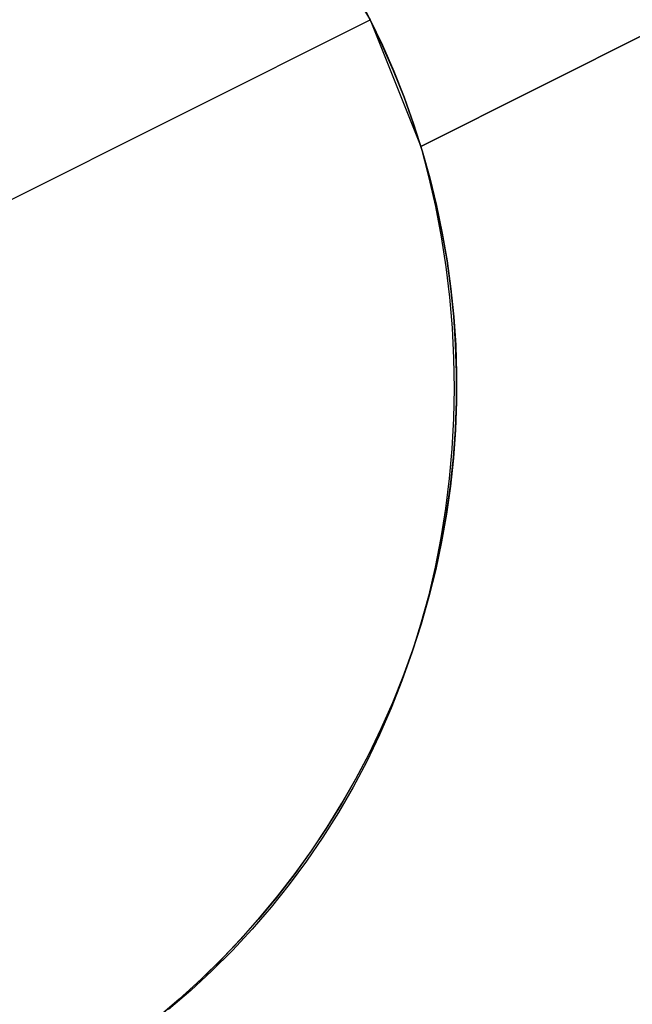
# Model space of a CAD drawing. Header units: millimetres. Extents: x 6239 to 7218, y -13987 to -13139.
# Tile 289 of 296: x 6797.45 to 6799.7, y -13395 to -13391.39. Entities that reach past the tile are written whole.
import ezdxf

# ---------------------------------------------------------------- set-up
doc = ezdxf.new("R2010")
doc.units = ezdxf.units.MM
doc.layers.add('color', color=7, linetype='Continuous')

msp = doc.modelspace()

# ---------------------------------------------------------------- linework, layer by layer
at = {"layer": 'color', "color": 254, "true_color": 0xcad1ee}
for p, q in [((6798.9273, -13391.8537, 3.658), (6803.7324, -13389.4455, 9.0329)), ((6803.7324, -13389.4455, 9.0329), (6798.9273, -13391.8537, 11.2365)), ((6798.9273, -13391.8537, 3.658), (6803.7324, -13389.4455, 9.0329)), ((6803.7324, -13389.4455, 9.0329), (6798.9273, -13391.8537, 11.2365)), ((6798.9273, -13391.8537, 7.4473), (6802.3149, -13390.1559, 7.4473)), ((6798.4793, -13390.9597, 3.658), (6798.7408, -13391.3879, 3.7)), ((6798.4793, -13390.9597, 3.658), (6798.7408, -13391.3879, 3.7)), ((6798.6927, -13391.296, 3.1105), (6798.7408, -13391.3879, 3.1105)), ((6798.7408, -13391.3879, -7.3), (6798.6928, -13391.2961, -7.3)), ((6798.7408, -13391.3879, -7.3), (6798.6928, -13391.2961, -7.3)), ((6797.1763, -13392.172, -7.3), (6798.7408, -13391.3879, -7.3)), ((6798.7408, -13391.3879, 3.7), (6798.9273, -13391.8537, 3.658)), ((6798.7856, -13391.4813, -7.3), (6798.7408, -13391.3879, -7.3)), ((6798.7408, -13391.3879, 3.7), (6798.7408, -13391.3879, -7.3)), ((6798.7856, -13391.4813, -7.3), (6798.7408, -13391.3879, -7.3)), ((6798.7408, -13391.3879, 3.7), (6798.9273, -13391.8537, 3.658)), ((6798.7408, -13391.3879, 3.1815), (6798.7857, -13391.4814, 3.1815)), ((6798.7408, -13391.3879, 3.7), (6798.7408, -13391.3879, -7.3)), ((6798.8271, -13391.5761, -7.3), (6798.7856, -13391.4813, -7.3)), ((6798.8271, -13391.5761, -7.3), (6798.7856, -13391.4813, -7.3)), ((6798.7857, -13391.4814, 3.1815), (6798.8273, -13391.5765, 3.1815)), ((6798.8654, -13391.6724, -7.3), (6798.8271, -13391.5761, -7.3)), ((6798.8654, -13391.6724, -7.3), (6798.8271, -13391.5761, -7.3)), ((6798.8273, -13391.5765, 3.1815), (6798.8656, -13391.6729, 3.1815)), ((6798.9003, -13391.7699, -7.3), (6798.8654, -13391.6724, -7.3)), ((6798.9003, -13391.7699, -7.3), (6798.8654, -13391.6724, -7.3)), ((6798.8656, -13391.6729, 3.1815), (6798.9005, -13391.7706, 3.1815)), ((6798.9318, -13391.8685, -7.3), (6798.9003, -13391.7699, -7.3)), ((6798.9318, -13391.8685, -7.3), (6798.9003, -13391.7699, -7.3)), ((6798.9005, -13391.7706, 3.1815), (6798.9321, -13391.8694, 3.1815)), ((6798.9273, -13391.8537, 3.658), (6798.9273, -13391.8537, 11.2365)), ((6798.9273, -13391.8537, 11.2365), (6798.9558, -13391.9635, 11.2592)), ((6798.9273, -13391.8537, 3.658), (6798.9273, -13391.8537, 11.2365)), ((6798.9273, -13391.8537, 11.2365), (6798.9558, -13391.9635, 11.2592)), ((6798.9599, -13391.9682, -7.3), (6798.9318, -13391.8685, -7.3)), ((6798.9599, -13391.9682, -7.3), (6798.9318, -13391.8685, -7.3)), ((6798.9321, -13391.8694, 3.1815), (6798.9602, -13391.9692, 3.1815)), ((6798.9558, -13391.9635, 11.2592), (6798.9806, -13392.0739, 11.2833)), ((6798.9558, -13391.9635, 11.2592), (6798.9806, -13392.0739, 11.2833)), ((6798.9845, -13392.0688, -7.3), (6798.9599, -13391.9682, -7.3)), ((6798.9845, -13392.0688, -7.3), (6798.9599, -13391.9682, -7.3)), ((6798.9602, -13391.9692, 3.1815), (6798.9848, -13392.07, 3.1815)), ((6798.9806, -13392.0739, 11.2833), (6799.0016, -13392.1849, 11.3086)), ((6798.9806, -13392.0739, 11.2833), (6799.0016, -13392.1849, 11.3086)), ((6799.0057, -13392.1702, -7.3), (6798.9845, -13392.0688, -7.3)), ((6799.0057, -13392.1702, -7.3), (6798.9845, -13392.0688, -7.3)), ((6798.9848, -13392.07, 3.1815), (6799.0059, -13392.1716, 3.1815)), ((6799.0016, -13392.1849, 11.3086), (6799.0188, -13392.2961, 11.3353)), ((6799.0016, -13392.1849, 11.3086), (6799.0188, -13392.2961, 11.3353)), ((6799.0233, -13392.2722, -7.3), (6799.0057, -13392.1702, -7.3)), ((6799.0233, -13392.2722, -7.3), (6799.0057, -13392.1702, -7.3)), ((6799.0059, -13392.1716, 3.1815), (6799.0236, -13392.2738, 3.1815)), ((6799.0374, -13392.3748, -7.3), (6799.0233, -13392.2722, -7.3)), ((6799.0374, -13392.3748, -7.3), (6799.0233, -13392.2722, -7.3)), ((6799.0236, -13392.2738, 3.1815), (6799.0376, -13392.3766, 3.1815)), ((6799.0188, -13392.2961, 11.3353), (6799.0322, -13392.4076, 11.3632)), ((6799.0188, -13392.2961, 11.3353), (6799.0322, -13392.4076, 11.3632)), ((6799.048, -13392.4779, -7.3), (6799.0374, -13392.3748, -7.3)), ((6799.048, -13392.4779, -7.3), (6799.0374, -13392.3748, -7.3)), ((6799.0376, -13392.3766, 3.1815), (6799.0481, -13392.4798, 3.1815)), ((6799.0322, -13392.4076, 11.3632), (6799.0417, -13392.5192, 11.3924)), ((6799.0322, -13392.4076, 11.3632), (6799.0417, -13392.5192, 11.3924)), ((6799.055, -13392.5812, -7.3), (6799.048, -13392.4779, -7.3)), ((6799.055, -13392.5812, -7.3), (6799.048, -13392.4779, -7.3)), ((6799.0481, -13392.4798, 3.1815), (6799.0551, -13392.5833, 3.1815)), ((6799.0417, -13392.5192, 11.3924), (6799.0474, -13392.6307, 11.4227)), ((6799.0417, -13392.5192, 11.3924), (6799.0474, -13392.6307, 11.4227)), ((6799.0584, -13392.6847, -7.3), (6799.055, -13392.5812, -7.3)), ((6799.0584, -13392.6847, -7.3), (6799.055, -13392.5812, -7.3)), ((6799.0551, -13392.5833, 3.1815), (6799.0584, -13392.687, 3.1815)), ((6799.0474, -13392.6307, 11.4227), (6799.0493, -13392.742, 11.4542)), ((6799.0474, -13392.6307, 11.4227), (6799.0493, -13392.742, 11.4542)), ((6799.0582, -13392.7882, -7.3), (6799.0584, -13392.6847, -7.3)), ((6799.0582, -13392.7882, -7.3), (6799.0584, -13392.6847, -7.3)), ((6799.0584, -13392.687, 3.1815), (6799.0582, -13392.7908, 3.1815)), ((6799.0493, -13392.742, 11.4542), (6799.0473, -13392.853, 11.4868)), ((6799.0493, -13392.742, 11.4542), (6799.0473, -13392.853, 11.4868)), ((6799.0582, -13392.7908, 3.1815), (6799.0544, -13392.8944, 3.1815)), ((6799.0545, -13392.8917, -7.3), (6799.0582, -13392.7882, -7.3)), ((6799.0545, -13392.8917, -7.3), (6799.0582, -13392.7882, -7.3)), ((6799.0473, -13392.853, 11.4868), (6799.0414, -13392.9636, 11.5205)), ((6799.0473, -13392.853, 11.4868), (6799.0414, -13392.9636, 11.5205)), ((6799.0544, -13392.8944, 3.1815), (6799.0469, -13392.9979, 3.1815)), ((6799.0472, -13392.9951, -7.3), (6799.0545, -13392.8917, -7.3)), ((6799.0472, -13392.9951, -7.3), (6799.0545, -13392.8917, -7.3)), ((6799.0414, -13392.9636, 11.5205), (6799.0317, -13393.0735, 11.5552)), ((6799.0414, -13392.9636, 11.5205), (6799.0317, -13393.0735, 11.5552)), ((6799.0363, -13393.098, -7.3), (6799.0472, -13392.9951, -7.3)), ((6799.0363, -13393.098, -7.3), (6799.0472, -13392.9951, -7.3)), ((6799.0469, -13392.9979, 3.1815), (6799.036, -13393.1011, 3.1815)), ((6799.0317, -13393.0735, 11.5552), (6799.0182, -13393.1828, 11.5909)), ((6799.0317, -13393.0735, 11.5552), (6799.0182, -13393.1828, 11.5909)), ((6799.036, -13393.1011, 3.1815), (6799.0214, -13393.2038, 3.1815)), ((6799.0219, -13393.2006, -7.3), (6799.0363, -13393.098, -7.3)), ((6799.0219, -13393.2006, -7.3), (6799.0363, -13393.098, -7.3)), ((6799.0182, -13393.1828, 11.5909), (6799.0008, -13393.2911, 11.6276)), ((6799.0182, -13393.1828, 11.5909), (6799.0008, -13393.2911, 11.6276)), ((6799.0214, -13393.2038, 3.1815), (6799.0033, -13393.306, 3.1815)), ((6799.004, -13393.3026, -7.3), (6799.0219, -13393.2006, -7.3)), ((6799.004, -13393.3026, -7.3), (6799.0219, -13393.2006, -7.3)), ((6799.0008, -13393.2911, 11.6276), (6798.9797, -13393.3985, 11.6651)), ((6799.0008, -13393.2911, 11.6276), (6798.9797, -13393.3985, 11.6651)), ((6799.0033, -13393.306, 3.1815), (6798.9817, -13393.4074, 3.1815)), ((6798.9825, -13393.4039, -7.3), (6799.004, -13393.3026, -7.3)), ((6798.9825, -13393.4039, -7.3), (6799.004, -13393.3026, -7.3)), ((6798.9797, -13393.3985, 11.6651), (6798.9548, -13393.5048, 11.7035)), ((6798.9797, -13393.3985, 11.6651), (6798.9548, -13393.5048, 11.7035)), ((6798.9817, -13393.4074, 3.1815), (6798.9566, -13393.5081, 3.1815)), ((6798.9576, -13393.5044, -7.3), (6798.9825, -13393.4039, -7.3)), ((6798.9576, -13393.5044, -7.3), (6798.9825, -13393.4039, -7.3)), ((6798.9548, -13393.5048, 11.7035), (6798.9261, -13393.6098, 11.7427)), ((6798.9548, -13393.5048, 11.7035), (6798.9261, -13393.6098, 11.7427)), ((6798.9566, -13393.5081, 3.1815), (6798.9281, -13393.6078, 3.1815)), ((6798.9292, -13393.604, -7.3), (6798.9576, -13393.5044, -7.3)), ((6798.9292, -13393.604, -7.3), (6798.9576, -13393.5044, -7.3)), ((6798.9261, -13393.6098, 11.7427), (6798.8938, -13393.7134, 11.7827)), ((6798.9261, -13393.6098, 11.7427), (6798.8938, -13393.7134, 11.7827)), ((6798.9281, -13393.6078, 3.1815), (6798.8961, -13393.7065, 3.1815)), ((6798.8974, -13393.7026, -7.3), (6798.9292, -13393.604, -7.3)), ((6798.8974, -13393.7026, -7.3), (6798.9292, -13393.604, -7.3)), ((6798.8938, -13393.7134, 11.7827), (6798.8577, -13393.8156, 11.8234)), ((6798.8938, -13393.7134, 11.7827), (6798.8577, -13393.8156, 11.8234)), ((6798.8961, -13393.7065, 3.1815), (6798.8607, -13393.804, 3.1815)), ((6798.8622, -13393.8, -7.3), (6798.8974, -13393.7026, -7.3)), ((6798.8622, -13393.8, -7.3), (6798.8974, -13393.7026, -7.3)), ((6798.8577, -13393.8156, 11.8234), (6798.8181, -13393.9161, 11.8648)), ((6798.8577, -13393.8156, 11.8234), (6798.8181, -13393.9161, 11.8648)), ((6798.8607, -13393.804, 3.1815), (6798.8219, -13393.9003, 3.1815)), ((6798.8237, -13393.8961, -7.3), (6798.8622, -13393.8, -7.3)), ((6798.8237, -13393.8961, -7.3), (6798.8622, -13393.8, -7.3)), ((6798.8219, -13393.9003, 3.1815), (6798.7799, -13393.9951, 3.1815)), ((6798.7819, -13393.9909, -7.3), (6798.8237, -13393.8961, -7.3)), ((6798.7819, -13393.9909, -7.3), (6798.8237, -13393.8961, -7.3)), ((6798.8181, -13393.9161, 11.8648), (6798.7749, -13394.0149, 11.9067)), ((6798.8181, -13393.9161, 11.8648), (6798.7749, -13394.0149, 11.9067)), ((6798.7799, -13393.9951, 3.1815), (6798.7346, -13394.0884, 3.1815)), ((6798.7368, -13394.0841, -7.3), (6798.7819, -13393.9909, -7.3)), ((6798.7368, -13394.0841, -7.3), (6798.7819, -13393.9909, -7.3)), ((6798.7749, -13394.0149, 11.9067), (6798.7281, -13394.1118, 11.9493)), ((6798.7749, -13394.0149, 11.9067), (6798.7281, -13394.1118, 11.9493)), ((6798.7281, -13394.1118, 11.9493), (6798.6779, -13394.2068, 11.9924)), ((6798.7281, -13394.1118, 11.9493), (6798.6779, -13394.2068, 11.9924)), ((6798.7346, -13394.0884, 3.1815), (6798.6861, -13394.1802, 3.1815)), ((6798.6885, -13394.1757, -7.3), (6798.7368, -13394.0841, -7.3)), ((6798.6885, -13394.1757, -7.3), (6798.7368, -13394.0841, -7.3)), ((6798.6861, -13394.1802, 3.1815), (6798.6345, -13394.2701, 3.1815)), ((6798.6371, -13394.2656, -7.3), (6798.6885, -13394.1757, -7.3)), ((6798.6371, -13394.2656, -7.3), (6798.6885, -13394.1757, -7.3)), ((6798.6779, -13394.2068, 11.9924), (6798.6243, -13394.2996, 12.0359)), ((6798.6779, -13394.2068, 11.9924), (6798.6243, -13394.2996, 12.0359)), ((6798.6243, -13394.2996, 12.0359), (6798.5673, -13394.3902, 12.0798)), ((6798.6243, -13394.2996, 12.0359), (6798.5673, -13394.3902, 12.0798)), ((6798.6345, -13394.2701, 3.1815), (6798.5797, -13394.3583, 3.1815)), ((6798.5827, -13394.3537, -7.3), (6798.6371, -13394.2656, -7.3)), ((6798.5827, -13394.3537, -7.3), (6798.6371, -13394.2656, -7.3)), ((6798.5797, -13394.3583, 3.1815), (6798.522, -13394.4445, 3.1815)), ((6798.5252, -13394.4399, -7.3), (6798.5827, -13394.3537, -7.3)), ((6798.5252, -13394.4399, -7.3), (6798.5827, -13394.3537, -7.3)), ((6798.5673, -13394.3902, 12.0798), (6798.5071, -13394.4786, 12.1241)), ((6798.5673, -13394.3902, 12.0798), (6798.5071, -13394.4786, 12.1241)), ((6798.4648, -13394.524, -7.3), (6798.5252, -13394.4399, -7.3)), ((6798.4648, -13394.524, -7.3), (6798.5252, -13394.4399, -7.3)), ((6798.5071, -13394.4786, 12.1241), (6798.4437, -13394.5645, 12.1687)), ((6798.5071, -13394.4786, 12.1241), (6798.4437, -13394.5645, 12.1687)), ((6798.522, -13394.4445, 3.1815), (6798.4613, -13394.5286, 3.1815)), ((6798.4613, -13394.5286, 3.1815), (6798.3978, -13394.6106, 3.1815)), ((6798.4015, -13394.606, -7.3), (6798.4648, -13394.524, -7.3)), ((6798.4015, -13394.606, -7.3), (6798.4648, -13394.524, -7.3)), ((6798.4437, -13394.5645, 12.1687), (6798.3771, -13394.6478, 12.2135)), ((6798.4437, -13394.5645, 12.1687), (6798.3771, -13394.6478, 12.2135)), ((6798.3978, -13394.6106, 3.1815), (6798.3314, -13394.6904, 3.1815)), ((6798.3354, -13394.6857, -7.3), (6798.4015, -13394.606, -7.3)), ((6798.3354, -13394.6857, -7.3), (6798.4015, -13394.606, -7.3)), ((6798.3771, -13394.6478, 12.2135), (6798.3075, -13394.7286, 12.2585)), ((6798.3771, -13394.6478, 12.2135), (6798.3075, -13394.7286, 12.2585)), ((6798.3314, -13394.6904, 3.1815), (6798.2623, -13394.7678, 3.1815)), ((6798.2666, -13394.7631, -7.3), (6798.3354, -13394.6857, -7.3)), ((6798.2666, -13394.7631, -7.3), (6798.3354, -13394.6857, -7.3)), ((6798.3075, -13394.7286, 12.2585), (6798.235, -13394.8066, 12.3037)), ((6798.3075, -13394.7286, 12.2585), (6798.235, -13394.8066, 12.3037)), ((6798.2623, -13394.7678, 3.1815), (6798.1906, -13394.8427, 3.1815)), ((6798.1952, -13394.8381, -7.3), (6798.2666, -13394.7631, -7.3)), ((6798.1952, -13394.8381, -7.3), (6798.2666, -13394.7631, -7.3)), ((6798.1212, -13394.9106, -7.3), (6798.1952, -13394.8381, -7.3)), ((6798.1212, -13394.9106, -7.3), (6798.1952, -13394.8381, -7.3)), ((6798.235, -13394.8066, 12.3037), (6798.1596, -13394.8817, 12.349)), ((6798.235, -13394.8066, 12.3037), (6798.1596, -13394.8817, 12.349)), ((6798.1906, -13394.8427, 3.1815), (6798.1164, -13394.9152, 3.1815)), ((6798.0448, -13394.9805, -7.3), (6798.1212, -13394.9106, -7.3)), ((6798.0448, -13394.9805, -7.3), (6798.1212, -13394.9106, -7.3)), ((6798.1596, -13394.8817, 12.349), (6798.0814, -13394.954, 12.3942)), ((6798.1596, -13394.8817, 12.349), (6798.0814, -13394.954, 12.3942)), ((6798.1164, -13394.9152, 3.1815), (6798.0397, -13394.985, 3.1815)), ((6798.0397, -13394.985, 3.1815), (6797.9606, -13395.0522, 3.1815)), ((6797.966, -13395.0477, -7.3), (6798.0448, -13394.9805, -7.3)), ((6797.966, -13395.0477, -7.3), (6798.0448, -13394.9805, -7.3)), ((6798.0814, -13394.954, 12.3942), (6798.0005, -13395.0233, 12.4395)), ((6798.0814, -13394.954, 12.3942), (6798.0005, -13395.0233, 12.4395))]:
    msp.add_line(p, q, dxfattribs=at)

doc.saveas('drawing.dxf')
